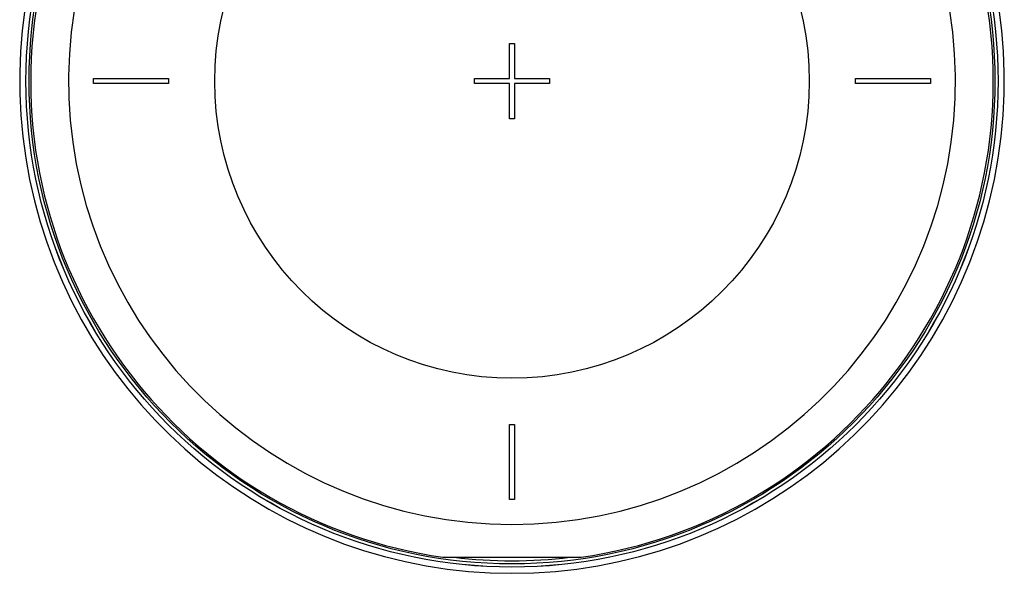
# Model space of a CAD drawing. Header units: millimetres. Extents: x 0 to 297, y 0 to 210.
# Tile 290 of 405: x 236.6 to 246.42, y 150.05 to 155.57. Entities that reach past the tile are written whole.
import ezdxf

# ---------------------------------------------------------------- set-up
doc = ezdxf.new("R2010")
doc.units = ezdxf.units.MM
doc.header["$LTSCALE"] = 16.335
doc.layers.get('0').update_dxf_attribs({"linetype": 'CONTINUOUS'})
doc.layers.add('AXES_REF', color=7, linetype='CONTINUOUS')

msp = doc.modelspace()

# ---------------------------------------------------------------- linework, layer by layer
at = {"color": 7, "linetype": 'Continuous'}
for p, q in [((241.4819, 154.9815), (241.4819, 155.3315)), ((241.4819, 155.3315), (241.5319, 155.3315)), ((241.5319, 155.3315), (241.5319, 154.9815)), ((237.3319, 154.9315), (237.3319, 154.9815)), ((237.3319, 154.9815), (238.0819, 154.9815)), ((238.0819, 154.9815), (238.0819, 154.9315)), ((241.1319, 154.9815), (241.4819, 154.9815)), ((241.1319, 154.9315), (241.1319, 154.9815)), ((241.5319, 154.9815), (241.8819, 154.9815)), ((241.8819, 154.9815), (241.8819, 154.9315)), ((244.9319, 154.9815), (245.6819, 154.9815)), ((244.9319, 154.9315), (244.9319, 154.9815)), ((245.6819, 154.9815), (245.6819, 154.9315)), ((238.0819, 154.9315), (237.3319, 154.9315)), ((241.4819, 154.9315), (241.1319, 154.9315)), ((241.4819, 154.5815), (241.4819, 154.9315)), ((241.8819, 154.9315), (241.5319, 154.9315)), ((241.5319, 154.9315), (241.5319, 154.5815)), ((245.6819, 154.9315), (244.9319, 154.9315)), ((241.5319, 154.5815), (241.4819, 154.5815)), ((241.4819, 151.5315), (241.5319, 151.5315)), ((241.4819, 150.7815), (241.4819, 151.5315)), ((241.5319, 151.5315), (241.5319, 150.7815)), ((241.5319, 150.7815), (241.4819, 150.7815)), ((240.8159, 150.2065), (242.1979, 150.2065))]:
    msp.add_line(p, q, dxfattribs=at)
for radius in [4.8479, 4.8475, 4.8165]:
    msp.add_circle((241.5069, 154.9565), radius, dxfattribs=at)
for radius, start, end in [(4.8, 278.27713, 261.72287), (4.785, 263.0672, 276.9328)]:
    msp.add_arc((241.5069, 154.9565), radius, start, end, dxfattribs=at)
at = {"layer": 'AXES_REF', "color": 9, "linetype": 'Continuous'}
msp.add_circle((241.5069, 154.9565), 2.9643, dxfattribs=at)
at = {"layer": 'AXES_REF', "color": 7, "linetype": 'Continuous'}
msp.add_arc((241.5069, 154.9565), 4.91, 113.08261, 66.91739, dxfattribs=at)
at = {"layer": 'AXES_REF', "color": 9, "linetype": 'Continuous'}
msp.add_arc((241.5069, 154.9565), 4.4223, 94.41181, 85.58819, dxfattribs=at)

doc.saveas('drawing.dxf')
